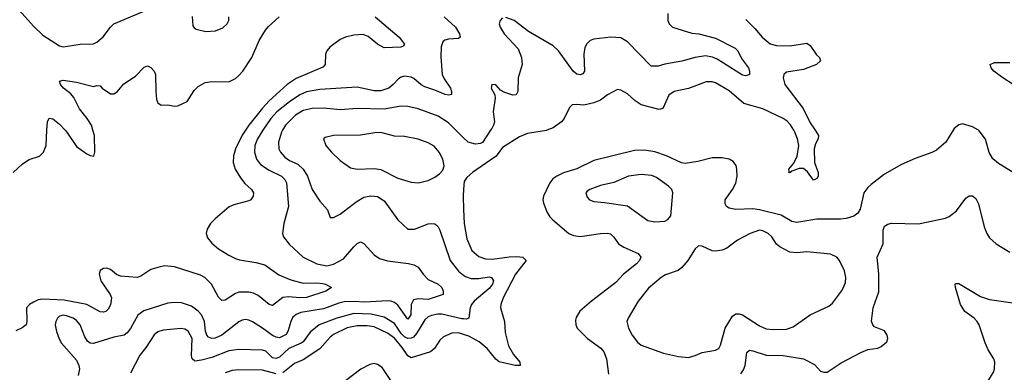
# Model space of a CAD drawing. Header units: inches. Extents: x 1834610 to 2027685, y 642842 to 774116.
# Tile 502 of 632: x 1957374 to 1963198, y 748570 to 750654. Entities that reach past the tile are written whole.
import ezdxf

# ---------------------------------------------------------------- set-up
doc = ezdxf.new("R2010")
doc.units = ezdxf.units.IN
doc.header["$MEASUREMENT"] = 0
for name, color, linetype in [('B9754', 7, 'Continuous'), ('B9755', 7, 'Continuous'), ('B9764', 7, 'Continuous'), ('B9765', 7, 'Continuous')]:
    doc.layers.add(name, color=color, linetype=linetype)

msp = doc.modelspace()

# ---------------------------------------------------------------- linework, layer by layer
at = {"layer": 'B9754', "color": 5}
for points, elevation in [([(1957335.6, 749750), (1957390, 749802.8), (1957430, 749826.8), (1957490, 749848.1), (1957514.3, 749870), (1957531, 749910), (1957535.2, 750000)], 420), ([(1958709.2, 750000), (1958689.5, 749970.5), (1958649.5, 749890), (1958638.9, 749850), (1958636.6, 749810), (1958648.3, 749770), (1958679.3, 749719.3), (1958705.8, 749685.8), (1958744.2, 749650), (1958757.4, 749630), (1958755.6, 749610), (1958741.3, 749590), (1958730, 749582.7), (1958640.2, 749559.8), (1958612.3, 749547.7), (1958530, 749477.8), (1958502.5, 749450), (1958483.3, 749416.7), (1958477.7, 749390), (1958484.7, 749364.7), (1958510, 749333.2), (1958550, 749299.1), (1958610, 749261.9), (1958650, 749242.8), (1958673.9, 749233.9), (1958770, 749219.6), (1958824.2, 749204.2), (1958906.4, 749146.4), (1958976.9, 749116.9), (1959050, 749097.2), (1959130, 749098.2), (1959166.3, 749093.7), (1959182, 749090), (1959218, 749070), (1959183.8, 749050), (1959070, 749011.9), (1959030, 749009.5), (1958963.3, 749016.6), (1958930, 749012.2), (1958870, 748965.4), (1958850, 748969.8), (1958784.6, 749024.6), (1958757.5, 749037.5), (1958730, 749043.7), (1958670, 749043.7), (1958650, 749036.2), (1958590, 748996.4), (1958570, 748994.3), (1958550, 749013.3), (1958508, 749090), (1958468.6, 749130), (1958442.9, 749142.9), (1958290, 749192.4), (1958230, 749198.4), (1958190, 749189.9), (1958150, 749177.3), (1958090, 749137.3), (1958069.4, 749130.6), (1957970, 749137.9), (1957947.3, 749147.3), (1957910, 749177.7), (1957890, 749185), (1957870, 749183.1), (1957850, 749170.8), (1957843.8, 749150), (1957853.8, 749110), (1957908.2, 749030), (1957916.3, 749010), (1957910, 748967.6), (1957897, 748943), (1957883.8, 748930), (1957870, 748924.4), (1957850, 748926.3), (1957770, 748970.6), (1957636.1, 748996.1), (1957510, 749002.2), (1957482.6, 748997.4), (1957455, 748985), (1957431.6, 748970), (1957414.9, 748950), (1957416.5, 748870), (1957412.2, 748850), (1957387.5, 748832.5), (1957350, 748815.1)], 420), ([(1958812.6, 750000), (1958779.8, 749950), (1958765, 749910), (1958763.3, 749870), (1958775.5, 749830), (1958797.7, 749797.7), (1958850, 749764.2), (1958923.2, 749730), (1958942.2, 749710), (1958951.5, 749690), (1958964.3, 749550), (1958936.4, 749450), (1958927.7, 749390), (1958934.4, 749370), (1958967.3, 749327.3), (1959050.5, 749250), (1959131.4, 749211.4), (1959190, 749199.5), (1959230, 749207.9), (1959290, 749241), (1959350, 749311.5), (1959370, 749330.3), (1959390, 749341.3), (1959410, 749331.8), (1959470, 749263.2), (1959501.8, 749241.8), (1959550, 749228.2), (1959672.8, 749212.8), (1959704.7, 749204.7), (1959731.2, 749191.2), (1959759.6, 749150), (1959790, 749118.6), (1959850, 749090.9), (1959870, 749071), (1959879.7, 749050), (1959878.7, 749030), (1959790, 749000.1), (1959730, 749004.9), (1959702.7, 748997.3), (1959689.6, 748970.4), (1959687.3, 748910), (1959670, 748884.5), (1959610, 748966), (1959590, 748982), (1959570, 748989.8), (1959550, 748991.2), (1959415.6, 748984.4), (1959350, 748988.8), (1959294, 748986), (1959261.6, 748978.4), (1959170, 748944.3), (1959037.4, 748922.6), (1959008.3, 748911.7), (1958990, 748895.1), (1958977.4, 748870), (1958959.8, 748810), (1958950, 748794), (1958910, 748773.9), (1958890, 748776.8), (1958870, 748787), (1958810, 748831.2), (1958750, 748868), (1958730, 748878.2), (1958710, 748881.4), (1958690, 748878.2), (1958670, 748868.7), (1958570, 748788.7), (1958530, 748771.2), (1958509.5, 748770), (1958490, 748778.2), (1958481.4, 748790), (1958473.7, 748813.7), (1958467.5, 748870), (1958449, 748910), (1958430, 748931.6), (1958390, 748959.8), (1958330, 748981.1), (1958290, 748982.8), (1958250, 748977.8), (1958107.5, 748932.5), (1958072.2, 748907.8), (1958030, 748828.3), (1958010, 748803.1), (1957991.8, 748790), (1957930, 748777), (1957810, 748739.3), (1957790, 748741), (1957774.2, 748754.2), (1957759.6, 748779.6), (1957732.3, 748850), (1957710, 748875.9), (1957690, 748890.5), (1957650, 748904), (1957630, 748906.4), (1957610, 748901.1), (1957597, 748890), (1957587.2, 748870), (1957584.1, 748850), (1957591.2, 748810), (1957607, 748767), (1957621.7, 748741.7), (1957710, 748640.7), (1957723.7, 748610), (1957726.7, 748590), (1957719.5, 748550)], 440), ([(1957643.1, 750000), (1957652.4, 749990), (1957710, 749903.8), (1957770, 749860.5), (1957790, 749850.7), (1957812, 749848), (1957818, 749870), (1957816.8, 749970), (1957807.3, 750000)], 420), ([(1958928.6, 750000), (1958922.6, 749990), (1958905, 749930), (1958907.4, 749890), (1958916.3, 749870), (1958941.9, 749841.9), (1958970, 749821.5), (1959019.2, 749799.2), (1959051.1, 749770), (1959076.3, 749730), (1959104.7, 749650), (1959150, 749580.4), (1959195.5, 749530), (1959210, 749484.7), (1959230, 749484), (1959270, 749504.4), (1959363.4, 749576.6), (1959410, 749605.7), (1959450, 749613.6), (1959490, 749608.5), (1959530, 749583.2), (1959610, 749470.7), (1959670, 749416.3), (1959710, 749415.3), (1959790, 749446.7), (1959810, 749450.2), (1959830, 749447.4), (1959840, 749440), (1959850.1, 749430.1), (1959859.7, 749410), (1959920.6, 749230), (1959970, 749166.9), (1960000, 749143.7)], 460), ([(1960000, 749955.4), (1959954.4, 750000)], 460), ([(1960000, 749652.3), (1959997.1, 749610), (1960000, 749532.1)], 480), ([(1960000, 748884.9), (1959990, 748885.3), (1959870, 748912.7), (1959846.8, 748913.2), (1959810, 748906), (1959790, 748897.4), (1959770, 748878.9), (1959721.8, 748798.2), (1959703.2, 748776.8), (1959690, 748770.5), (1959670, 748769.9), (1959650, 748778.9), (1959630, 748798.7), (1959590, 748857.4), (1959530, 748895.6), (1959452.5, 748912.5), (1959350, 748916.5), (1959250, 748890.6), (1959146, 748850), (1959092.9, 748807.1), (1959050.7, 748750), (1959039.1, 748740.9), (1958966.6, 748710), (1958910, 748659.9), (1958890, 748651.6), (1958870, 748655.9), (1958830, 748693.9), (1958810, 748700.5), (1958670, 748705.2), (1958610, 748696.5), (1958510, 748657.6), (1958450, 748640.5), (1958410, 748635.5), (1958394, 748650), (1958390, 748669), (1958393.3, 748770), (1958370, 748812.4), (1958350, 748824.1), (1958328, 748828), (1958221.8, 748818.2), (1958190, 748809.8), (1958169.6, 748790.4), (1958122.5, 748717.5), (1958085, 748670), (1958030, 748564.7)], 460), ([(1960000, 748793.4), (1959970, 748803.6), (1959930, 748800.9), (1959881, 748779), (1959859.7, 748760.3), (1959827.5, 748710), (1959802.9, 748690), (1959690, 748654.9), (1959670, 748667.8), (1959636.4, 748716.4), (1959590, 748772), (1959550, 748801.5), (1959470, 748838), (1959430, 748844), (1959370, 748843.8), (1959310, 748833.4), (1959230, 748792.6), (1959210, 748777.7), (1959150, 748709.3), (1959050, 748644.1), (1958998.8, 748621.2), (1958930, 748566.3)], 480), ([(1958890, 748559.9), (1958810, 748582.9), (1958670, 748584.4), (1958630, 748579.6), (1958590, 748567.3)], 480), ([(1959576.9, 748510), (1959517.5, 748597.5), (1959490, 748616.5), (1959470, 748621.1), (1959444.7, 748615.3), (1959392.1, 748587.9), (1959300.1, 748519.9)], 520)]:
    msp.add_lwpolyline(points, dxfattribs=dict(at, elevation=elevation))
at = {"layer": 'B9754', "color": 5, "elevation": 480}
msp.add_lwpolyline([(1959510, 749987.6), (1959474.3, 749985.7), (1959390, 749970.8), (1959230.3, 749969.7), (1959181.6, 749958.4), (1959171, 749950), (1959184.4, 749910), (1959217.6, 749870), (1959270, 749822.6), (1959330, 749778.7), (1959370, 749770.3), (1959470, 749774.9), (1959510, 749768), (1959610, 749717.8), (1959690, 749693.4), (1959730, 749690.2), (1959790, 749703.6), (1959830, 749722.6), (1959857.8, 749742.2), (1959876.3, 749763.7), (1959884, 749790), (1959877.2, 749830), (1959856, 749870), (1959825.7, 749905.7), (1959790, 749925.7), (1959730, 749948.1), (1959650, 749963.5), (1959590, 749966)], close=True, dxfattribs=at)
at = {"layer": 'B9755', "color": 5}
for points, elevation in [([(1957370, 750710.3), (1957455.4, 750615.4), (1957510, 750563.2), (1957610, 750499.7), (1957630, 750494), (1957730.7, 750509.3), (1957810, 750512.1), (1957830, 750520.2), (1957868.1, 750551.9), (1957910, 750608.9), (1957930.6, 750629.4), (1958142.1, 750717.9)], 440), ([(1957807.3, 750000), (1957797.8, 750030), (1957773.5, 750070), (1957727.1, 750127), (1957694.3, 750194.3), (1957675.5, 750215.5), (1957632.2, 750250), (1957615.6, 750270), (1957610, 750290.5), (1957630, 750295.8), (1957710, 750285.6), (1957810, 750258.7), (1957830, 750264), (1957850, 750262.8), (1957860.7, 750250), (1957910, 750214.9), (1957930, 750215.3), (1957950, 750227), (1957990, 750274), (1958059.4, 750320.6), (1958110, 750373), (1958130, 750380.5), (1958150, 750370.4), (1958170, 750350.5), (1958177.6, 750330), (1958178.6, 750230), (1958182.7, 750182.7), (1958190, 750161.6), (1958210, 750148.9), (1958250, 750150.2), (1958290, 750142.3), (1958310, 750144.4), (1958363.6, 750170), (1958405.3, 750234.7), (1958430, 750258.5), (1958470, 750282.3), (1958510, 750288.8), (1958610, 750287.3), (1958650, 750306.8), (1958670, 750323.8), (1958694.6, 750350), (1958747.5, 750430), (1958790.7, 750530), (1958827.6, 750592.4), (1958845.6, 750614.4), (1958908.5, 750670)], 420), ([(1958393.8, 750673.8), (1958398, 750618), (1958405.3, 750605.3), (1958417.8, 750597.7), (1958475.2, 750584.8), (1958532.7, 750587.3), (1958575.1, 750604.9), (1958600.7, 750630), (1958610.9, 750649.1), (1958610.9, 750670.9)], 440), ([(1959476.1, 750670), (1959617.8, 750550), (1959650.3, 750510), (1959642.4, 750497.6), (1959628.8, 750491.2), (1959530, 750487.8), (1959490, 750509.8), (1959435.3, 750555.3), (1959406.2, 750566.2), (1959350, 750561.8), (1959301.6, 750550), (1959270, 750536.8), (1959208.2, 750491.8), (1959190.2, 750470), (1959182, 750450), (1959180.2, 750390), (1959167.3, 750372.7), (1959010, 750306.4), (1958955, 750270), (1958850, 750174.1), (1958810, 750131.4), (1958729.5, 750030.5), (1958709.2, 750000)], 420), ([(1959884, 750670), (1959951.3, 750610), (1959974.9, 750570), (1959979.1, 750550), (1959970, 750542), (1959910, 750538.9), (1959887.9, 750532.1), (1959877.3, 750522.7), (1959866.4, 750493.6), (1959865.2, 750434.8), (1959872.9, 750330), (1959884.2, 750304.2), (1959921.3, 750250), (1959928.7, 750230), (1959927.9, 750212.1), (1959912.9, 750207.1), (1959890, 750212.3), (1959830, 750238.2), (1959770, 750256.8), (1959748.5, 750268.5), (1959705.7, 750305.7), (1959690, 750313.5), (1959650, 750319.8), (1959630, 750315.1), (1959615.4, 750304.6), (1959583.6, 750270), (1959557.8, 750250), (1959510, 750233.6), (1959470, 750233.8), (1959370, 750254.6), (1959150, 750240.7), (1959070, 750228.2), (1959030.2, 750210), (1958970, 750169.4), (1958894.8, 750110), (1958858.5, 750070), (1958812.6, 750000)], 440), ([(1959954.4, 750000), (1959910, 750043.5), (1959850, 750084.1), (1959730, 750127.4), (1959670, 750141.6), (1959630, 750142.2), (1959530, 750125.5), (1959370, 750129.9), (1959270, 750121.1), (1959170, 750131), (1959104.7, 750130), (1959050, 750117.3), (1959004.8, 750090), (1958946.7, 750030), (1958928.6, 750000)], 460), ([(1957535.2, 750000), (1957537.6, 750050), (1957547.9, 750072.1), (1957570, 750068.2), (1957610, 750035.6), (1957643.1, 750000)], 420)]:
    msp.add_lwpolyline(points, dxfattribs=dict(at, elevation=elevation))
at = {"layer": 'B9764', "color": 5}
for points, elevation in [([(1960491.3, 750000), (1960490, 749999.5), (1960378.4, 749981.6), (1960330, 749962.5), (1960230, 749898.8), (1960191.8, 749848.2), (1960051.7, 749750), (1960018.6, 749721.4), (1960003, 749697), (1960000, 749652.3)], 480), ([(1960159.2, 750000), (1960111.1, 749928.9), (1960098.7, 749921.3), (1960070, 749918), (1960026, 749930), (1960000, 749955.4)], 460), ([(1962896.2, 750000), (1962852.4, 749930), (1962796.4, 749883.6), (1962770, 749868.3), (1962670, 749834), (1962590, 749798.9), (1962490, 749740.4), (1962410, 749678.9), (1962390, 749661.3), (1962367.9, 749630), (1962345.9, 749534.1), (1962332.2, 749510), (1962308.3, 749491.7), (1962262, 749478), (1962230, 749474.4), (1962090, 749475.5), (1961970, 749455.5), (1961942, 749462), (1961879.2, 749499.2), (1961750, 749530.9), (1961710, 749535.3), (1961610, 749531.7), (1961570, 749539.1), (1961555.1, 749550), (1961546.3, 749566.3), (1961546.9, 749590), (1961590.4, 749649.5), (1961610, 749688.2), (1961617.1, 749730), (1961616.2, 749770), (1961612, 749792), (1961594.9, 749814.9), (1961570, 749828.7), (1961530, 749837.4), (1961470, 749837.1), (1961385, 749815), (1961310, 749804.5), (1961288.7, 749808.7), (1961200.5, 749850), (1961130, 749873.3), (1961070, 749882), (1961010, 749881.2), (1960770, 749822), (1960670, 749771.4), (1960590, 749749), (1960550.4, 749730), (1960527.3, 749712.7), (1960509, 749690), (1960472.9, 749610), (1960468.7, 749590), (1960471.7, 749570), (1960494.6, 749514.6), (1960509.3, 749489.3), (1960528.5, 749470), (1960622.8, 749390), (1960650, 749378), (1960690, 749372.4), (1960810.2, 749390.2), (1960850, 749392), (1960868.2, 749388.2), (1960889.3, 749369.3), (1960915.3, 749330), (1960946.7, 749310), (1961032.3, 749272.3), (1961047.4, 749250), (1961040.2, 749230), (1961022.4, 749210), (1960946, 749150), (1960900.5, 749099.5), (1960755.3, 748990), (1960688.1, 748931.9), (1960666.1, 748893.9), (1960662.3, 748877.7), (1960662.6, 748850), (1960672, 748830), (1960732, 748770), (1960811.4, 748711.4), (1960828.9, 748690), (1960844.9, 748650), (1960857.7, 748557.7)], 520), ([(1962079.5, 750000), (1962099.6, 749970), (1962096.9, 749950), (1962080.4, 749919.6), (1962074, 749890), (1962076.1, 749810), (1962096.6, 749750), (1962096.2, 749730), (1962090, 749714.5), (1962070, 749704.7), (1962034.7, 749754.7), (1962010, 749773.8), (1961985.4, 749774.6), (1961940.7, 749759.3), (1961930, 749748.9), (1961922, 749750), (1961925.6, 749754.4), (1961924, 749770), (1961953.3, 749806.7), (1961972.7, 749847.3), (1961982.9, 749910), (1961974.6, 749950), (1961959.9, 749990), (1961953.6, 750000)], 480), ([(1963250, 749750.9), (1963163.7, 749803.7), (1963130, 749832), (1963108.1, 749868.1), (1963087.7, 749947.7), (1963050, 749997), (1963045.1, 750000)], 520), ([(1961639.7, 748560.3), (1961656.4, 748583.6), (1961664.3, 748610), (1961674.2, 748685.8), (1961690, 748699.7), (1961710, 748697.4), (1961790, 748670.1), (1961890, 748668.7), (1962010.2, 748650.2), (1962075.5, 748615.5), (1962110, 748577.3), (1962130, 748570.6), (1962150, 748570.5), (1962233.7, 748626.3), (1962350, 748687.1), (1962390, 748705.2), (1962450, 748713), (1962470, 748722), (1962504, 748750), (1962509, 748770), (1962506, 748790), (1962490, 748814.5), (1962430, 748838.4), (1962420.5, 748850), (1962412.6, 748872.6), (1962422.3, 748950), (1962455.6, 749044.4), (1962456.2, 749150), (1962447, 749250), (1962481.1, 749330), (1962481, 749410), (1962490, 749433), (1962510, 749445.7), (1962530, 749451.4), (1962690, 749446.5), (1962850, 749480.2), (1962871.6, 749490), (1962916.2, 749523.8), (1962970, 749598), (1962990, 749613), (1963010, 749613.4), (1963030, 749596.3), (1963045.7, 749565.7), (1963079.7, 749430), (1963094.2, 749390), (1963110, 749364.6), (1963150.3, 749330), (1963230, 749280.7)], 520), ([(1960000, 749532.1), (1960003, 749450), (1960019.2, 749359.2), (1960049.2, 749289.2), (1960090, 749254.2), (1960130, 749240.1), (1960170, 749237.7), (1960270, 749253.1), (1960314.7, 749254.7), (1960349.4, 749249.4), (1960370.3, 749230), (1960306.7, 749150), (1960233.7, 749010), (1960219.3, 748970), (1960217.1, 748950), (1960242, 748870), (1960245.8, 748805.8), (1960265.8, 748725.8), (1960294.1, 748674.1), (1960332.8, 748630), (1960334, 748610), (1960305.2, 748610), (1960210, 748632), (1960190, 748646.3), (1960139.9, 748710), (1960091.3, 748750), (1960030, 748783.2), (1960000, 748793.4)], 480), ([(1960000, 749143.7), (1960010, 749136), (1960044.8, 749124.8), (1960090, 749124.3), (1960150, 749133.2), (1960164.9, 749130), (1960176.6, 749110), (1960171.3, 749090), (1960150, 749065.8), (1960061.7, 748990), (1960045.9, 748970), (1960038.1, 748950), (1960030.9, 748889.1), (1960015.7, 748884.3), (1960000, 748884.9)], 460), ([(1963095.3, 748504.7), (1963134.5, 748570), (1963140.9, 748590), (1963141.8, 748630), (1963136.5, 748650), (1963103.3, 748703.3), (1963084.1, 748744.1), (1963050, 748849.8), (1963038.5, 748870), (1963020.2, 748890), (1962965.6, 748930), (1962939.9, 748970), (1962909.7, 749070.3), (1962906.6, 749090), (1962910, 749094.9), (1962930, 749094.3), (1963057.7, 749017.7), (1963110, 748999.3), (1963370, 748962.7)], 480)]:
    msp.add_lwpolyline(points, dxfattribs=dict(at, elevation=elevation))
at = {"layer": 'B9764', "color": 5, "elevation": 540}
for points in [[(1961050, 749739.5), (1960974.8, 749730), (1960887.8, 749692.2), (1960810, 749674.8), (1960746.8, 749650), (1960730, 749639.5), (1960723.7, 749630), (1960730, 749604.4), (1960744.4, 749590), (1960770, 749578.5), (1960833.7, 749573.7), (1960970, 749553.8), (1961090, 749466.7), (1961130, 749459.5), (1961190, 749463.1), (1961208, 749472), (1961225.4, 749494.6), (1961237.6, 749630), (1961231.5, 749650), (1961211.8, 749670), (1961140.6, 749720.6), (1961113.4, 749733.4)], [(1961750, 749409.8), (1961694.9, 749390), (1961619.3, 749350), (1961557, 749303), (1961530, 749290.8), (1961490, 749285.1), (1961470, 749287.2), (1961410, 749316.2), (1961390, 749318), (1961370, 749299.3), (1961326, 749230), (1961290, 749188.5), (1961268, 749172), (1961194.7, 749145.3), (1961169, 749131), (1961093.8, 749066.2), (1961033.2, 748990), (1960973.1, 748890), (1960966, 748870), (1960974.6, 748830), (1960996.9, 748790), (1961027.8, 748747.8), (1961051, 748731), (1961182.9, 748682.9), (1961270, 748662.9), (1961330, 748657.2), (1961370, 748669.3), (1961410, 748685.8), (1961490, 748699.6), (1961508.8, 748711.2), (1961519.2, 748730), (1961546.5, 748830), (1961590, 748901.1), (1961610, 748915.3), (1961630, 748916.1), (1961650, 748909.1), (1961750, 748844.4), (1961790, 748827.1), (1961830, 748822.2), (1961910, 748825.4), (1961950, 748839), (1962050, 748908.8), (1962159.3, 748960.7), (1962181, 748979), (1962235.1, 749050), (1962247.6, 749070), (1962258.6, 749101.4), (1962260.5, 749130), (1962253.3, 749170), (1962222.4, 749230), (1962207, 749250), (1962170, 749268.2), (1962030, 749281.4), (1961970, 749276), (1961930, 749279.7), (1961870, 749311.1), (1961850, 749326.6), (1961822.2, 749370), (1961801, 749390), (1961770, 749406.6)]]:
    msp.add_lwpolyline(points, close=True, dxfattribs=at)
at = {"layer": 'B9765', "color": 5}
for points, elevation in [([(1961207.1, 750690), (1961207.3, 750650), (1961214.9, 750630), (1961236.4, 750610), (1961350, 750574), (1961390.6, 750570.6), (1961490, 750545.4), (1961605.5, 750485.5), (1961622.3, 750470), (1961644.5, 750424.5), (1961684.4, 750370), (1961690.3, 750350), (1961690, 750329.3), (1961670, 750321.3), (1961650, 750326.6), (1961500.4, 750420.5), (1961472.1, 750432.1), (1961430, 750439.4), (1961370, 750431.4), (1961290, 750407.9), (1961190, 750390.6), (1961150, 750378.4), (1961110, 750379.2), (1960970, 750522.9), (1960930, 750546.1), (1960870, 750551.5), (1960770, 750539.8), (1960749.3, 750530.7), (1960727.8, 750512.2), (1960716.9, 750490), (1960710.2, 750450), (1960714.2, 750350), (1960705.4, 750334.6), (1960690, 750327.1), (1960670, 750332.5), (1960648.1, 750350), (1960560.3, 750470), (1960530, 750499.8), (1960383.5, 750583.5), (1960299.5, 750650), (1960250, 750667.6)], 460), ([(1960230, 750664.5), (1960215.5, 750650), (1960210.4, 750630), (1960216.4, 750610), (1960239.5, 750570), (1960321.7, 750481.7), (1960342, 750430), (1960345.2, 750390), (1960322.8, 750310), (1960319.5, 750230), (1960310.3, 750209.7), (1960290, 750208.3), (1960243.1, 750223.1), (1960218.3, 750238.3), (1960190, 750269), (1960167.3, 750270), (1960163, 750250), (1960183.8, 750210), (1960187, 750190), (1960174.4, 750110), (1960181.9, 750050), (1960177.5, 750030), (1960166, 750010), (1960159.2, 750000)], 460), ([(1961670, 750654.4), (1961722.5, 750602.5), (1961765.2, 750550), (1961812.2, 750512.2), (1961850, 750501.3), (1961930, 750499.8), (1962030, 750516), (1962050, 750502), (1962087.2, 750447.2), (1962105.5, 750430), (1962111, 750410), (1962088, 750390), (1962010, 750358.6), (1961910, 750344.2), (1961894.4, 750330), (1961890.4, 750310), (1961899.6, 750270), (1962008.3, 750130), (1962050, 750044), (1962079.5, 750000)], 480), ([(1963251.6, 750271.6), (1963188.9, 750310), (1963135.3, 750350), (1963120.3, 750370), (1963115.1, 750390), (1963139.8, 750400.2), (1963230, 750401.3)], 480), ([(1961953.6, 750000), (1961932.9, 750032.9), (1961913.9, 750053.9), (1961889.9, 750069.9), (1961770, 750126.2), (1961658.3, 750158.3), (1961570, 750233.8), (1961490, 750279.8), (1961470, 750286.6), (1961434.1, 750285.9), (1961330, 750247.8), (1961245.5, 750230), (1961212.8, 750207.2), (1961178.7, 750130), (1961157.2, 750122.8), (1961050, 750151.4), (1961014.2, 750174.2), (1960970, 750215.4), (1960930, 750237), (1960910, 750240.9), (1960850, 750209.6), (1960810, 750179.1), (1960770, 750162), (1960710, 750148.5), (1960667.2, 750152.8), (1960642.8, 750150), (1960625.4, 750134.6), (1960594.4, 750070), (1960578.6, 750050), (1960530, 750014), (1960491.3, 750000)], 480), ([(1963045.1, 750000), (1963010, 750021.6), (1962950, 750038.4), (1962930, 750031.8), (1962902.4, 750010), (1962896.2, 750000)], 520)]:
    msp.add_lwpolyline(points, dxfattribs=dict(at, elevation=elevation))

doc.saveas('drawing.dxf')
